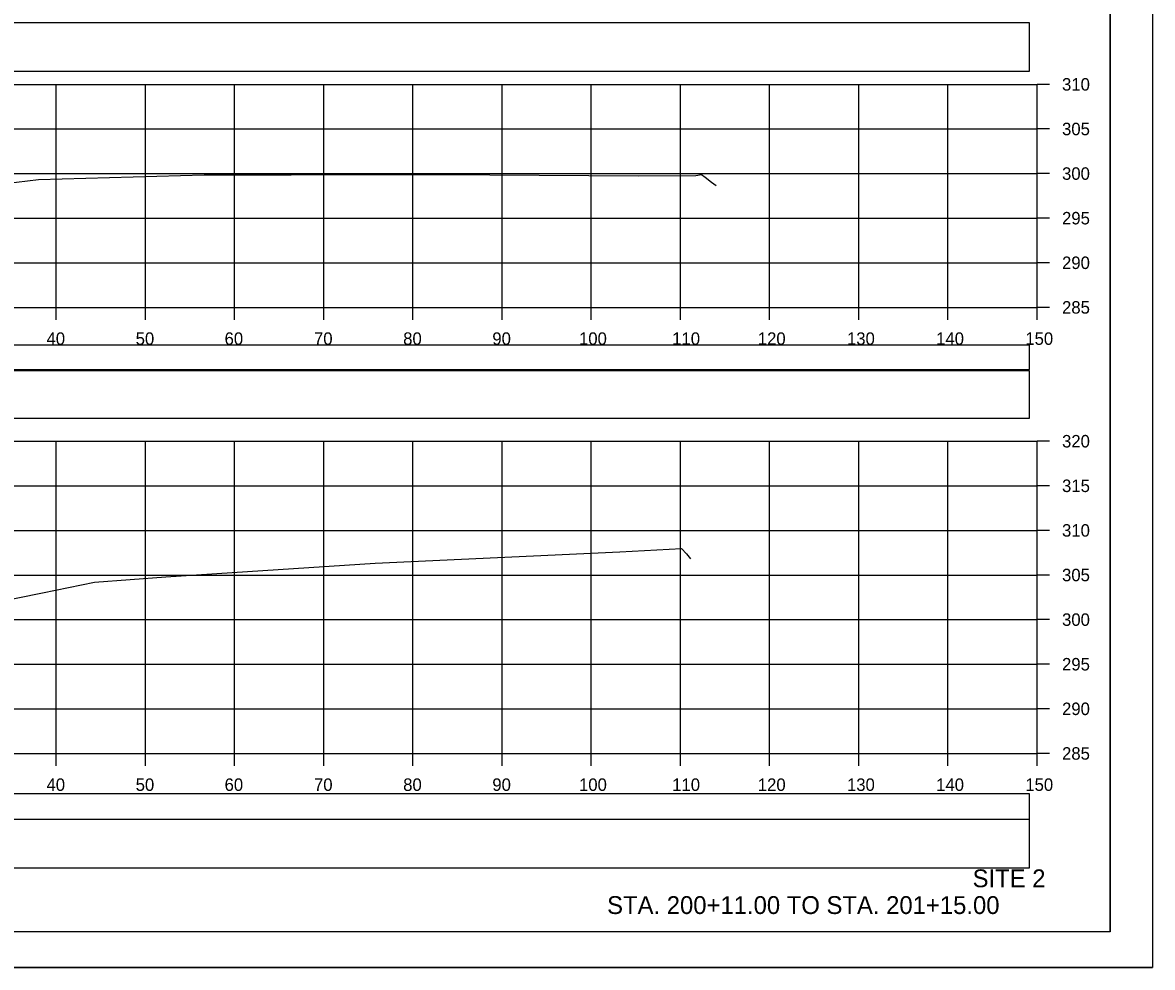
# Model space of a CAD drawing. Extents: x 1368122 to 1710785, y 373130 to 557566.
# Drawn here: x 1370058.5 to 1370185.2, y 373130.3 to 373236.2 of the extents above; entities that cross this region are included whole.
import ezdxf

# ---------------------------------------------------------------- set-up
doc = ezdxf.new("R2010")
doc.units = 0
for name, color, linetype in [('R_Axis', 7, 'Continuous'), ('R_Axis Annot', 7, 'Continuous'), ('R_Border', 7, 'Continuous'), ('R_Draft', 7, 'Continuous'), ('R_Exist Surface', 7, 'Continuous'), ('R_Grid', 7, 'Continuous'), ('R_No Plot', 7, 'Continuous')]:
    doc.layers.add(name, color=color, linetype=linetype)

msp = doc.modelspace()

# ---------------------------------------------------------------- linework, layer by layer
for points in [[(1369873.09, 373230.79), (1370171.39, 373230.79), (1370171.39, 373236.2), (1369873.09, 373236.2)], [(1369873.09, 373197.36), (1370171.39, 373197.36), (1370171.39, 373200.06), (1369873.09, 373200.06)], [(1369873.09, 373191.89), (1370171.39, 373191.89), (1370171.39, 373197.19), (1369873.09, 373197.19)], [(1369873.09, 373146.95), (1370171.39, 373146.95), (1370171.39, 373149.77), (1369873.09, 373149.77)], [(1369873.09, 373141.49), (1370171.39, 373141.49), (1370171.39, 373146.9), (1369873.09, 373146.9)]]:
    msp.add_lwpolyline(points, close=True)
at = {"layer": 'R_Axis'}
for p, q in [((1370172.24, 373204.31), (1370172.24, 373229.31)), ((1370173.64, 373229.31), (1370172.24, 373229.31)), ((1370173.64, 373224.31), (1370172.24, 373224.31)), ((1370173.64, 373219.31), (1370172.24, 373219.31)), ((1370173.64, 373214.31), (1370172.24, 373214.31)), ((1370173.64, 373209.31), (1370172.24, 373209.31)), ((1369872.24, 373204.31), (1370172.24, 373204.31)), ((1370062.24, 373202.91), (1370062.24, 373204.31)), ((1370072.24, 373202.91), (1370072.24, 373204.31)), ((1370082.24, 373202.91), (1370082.24, 373204.31)), ((1370092.24, 373202.91), (1370092.24, 373204.31)), ((1370102.24, 373202.91), (1370102.24, 373204.31)), ((1370112.24, 373202.91), (1370112.24, 373204.31)), ((1370122.24, 373202.91), (1370122.24, 373204.31)), ((1370132.24, 373202.91), (1370132.24, 373204.31)), ((1370142.24, 373202.91), (1370142.24, 373204.31)), ((1370152.24, 373202.91), (1370152.24, 373204.31)), ((1370162.24, 373202.91), (1370162.24, 373204.31)), ((1370172.24, 373202.91), (1370172.24, 373204.31)), ((1370173.64, 373204.31), (1370172.24, 373204.31)), ((1370172.24, 373154.31), (1370172.24, 373189.31)), ((1370173.64, 373189.31), (1370172.24, 373189.31)), ((1370173.64, 373184.31), (1370172.24, 373184.31)), ((1370173.64, 373179.31), (1370172.24, 373179.31)), ((1370173.64, 373174.31), (1370172.24, 373174.31)), ((1370173.64, 373169.31), (1370172.24, 373169.31)), ((1370173.64, 373164.31), (1370172.24, 373164.31)), ((1370173.64, 373159.31), (1370172.24, 373159.31)), ((1369872.24, 373154.31), (1370172.24, 373154.31)), ((1370062.24, 373152.91), (1370062.24, 373154.31)), ((1370072.24, 373152.91), (1370072.24, 373154.31)), ((1370082.24, 373152.91), (1370082.24, 373154.31)), ((1370092.24, 373152.91), (1370092.24, 373154.31)), ((1370102.24, 373152.91), (1370102.24, 373154.31)), ((1370112.24, 373152.91), (1370112.24, 373154.31)), ((1370122.24, 373152.91), (1370122.24, 373154.31)), ((1370132.24, 373152.91), (1370132.24, 373154.31)), ((1370142.24, 373152.91), (1370142.24, 373154.31)), ((1370152.24, 373152.91), (1370152.24, 373154.31)), ((1370162.24, 373152.91), (1370162.24, 373154.31)), ((1370172.24, 373152.91), (1370172.24, 373154.31)), ((1370173.64, 373154.31), (1370172.24, 373154.31))]:
    msp.add_line(p, q, dxfattribs=at)
at = {"layer": 'R_Border'}
for q in [(1370180.42, 373339.77), (1369864.24, 373134.31)]:
    msp.add_line((1370180.42, 373134.31), q, dxfattribs=at)
at = {"layer": 'R_Exist Surface'}
for points in [[(1370049.1, 373217.31), (1370060.24, 373218.65), (1370065.58, 373218.8), (1370078.82, 373219.16), (1370088.6, 373219.18), (1370098.95, 373219.21), (1370105.81, 373219.19), (1370110.88, 373219.16), (1370127.51, 373219.07), (1370133.96, 373219.11), (1370134.61, 373219.2), (1370135, 373218.9), (1370135.73, 373218.35), (1370136.24, 373217.98)], [(1370043.12, 373168.75), (1370060.72, 373172.31), (1370066.55, 373173.5), (1370074.52, 373174.1), (1370098.01, 373175.62), (1370125.46, 373176.9), (1370132.38, 373177.29), (1370132.91, 373176.67), (1370133.38, 373176.11)]]:
    msp.add_lwpolyline(points, dxfattribs=at)
at = {"layer": 'R_Grid'}
for p, q in [((1369872.24, 373229.31), (1370172.24, 373229.31)), ((1370062.24, 373204.31), (1370062.24, 373229.31)), ((1370072.24, 373204.31), (1370072.24, 373229.31)), ((1370082.24, 373204.31), (1370082.24, 373229.31)), ((1370092.24, 373204.31), (1370092.24, 373229.31)), ((1370102.24, 373204.31), (1370102.24, 373229.31)), ((1370112.24, 373204.31), (1370112.24, 373229.31)), ((1370122.24, 373204.31), (1370122.24, 373229.31)), ((1370132.24, 373204.31), (1370132.24, 373229.31)), ((1370142.24, 373204.31), (1370142.24, 373229.31)), ((1370152.24, 373204.31), (1370152.24, 373229.31)), ((1370162.24, 373204.31), (1370162.24, 373229.31)), ((1370172.24, 373204.31), (1370172.24, 373229.31)), ((1369872.24, 373224.31), (1370172.24, 373224.31)), ((1369872.24, 373219.31), (1370172.24, 373219.31)), ((1369872.24, 373214.31), (1370172.24, 373214.31)), ((1369872.24, 373209.31), (1370172.24, 373209.31)), ((1369872.24, 373204.31), (1370172.24, 373204.31)), ((1369872.24, 373189.31), (1370172.24, 373189.31)), ((1370062.24, 373154.31), (1370062.24, 373189.31)), ((1370072.24, 373154.31), (1370072.24, 373189.31)), ((1370082.24, 373154.31), (1370082.24, 373189.31)), ((1370092.24, 373154.31), (1370092.24, 373189.31)), ((1370102.24, 373154.31), (1370102.24, 373189.31)), ((1370112.24, 373154.31), (1370112.24, 373189.31)), ((1370122.24, 373154.31), (1370122.24, 373189.31)), ((1370132.24, 373154.31), (1370132.24, 373189.31)), ((1370142.24, 373154.31), (1370142.24, 373189.31)), ((1370152.24, 373154.31), (1370152.24, 373189.31)), ((1370162.24, 373154.31), (1370162.24, 373189.31)), ((1370172.24, 373154.31), (1370172.24, 373189.31)), ((1369872.24, 373184.31), (1370172.24, 373184.31)), ((1369872.24, 373179.31), (1370172.24, 373179.31)), ((1369872.24, 373174.31), (1370172.24, 373174.31)), ((1369872.24, 373169.31), (1370172.24, 373169.31)), ((1369872.24, 373164.31), (1370172.24, 373164.31)), ((1369872.24, 373159.31), (1370172.24, 373159.31)), ((1369872.24, 373154.31), (1370172.24, 373154.31))]:
    msp.add_line(p, q, dxfattribs=at)
at = {"layer": 'R_No Plot'}
msp.add_line((1369851.84, 373130.33), (1370185.17, 373130.33), dxfattribs=at)
for points in [[(1369851.83, 373343.66), (1370185.17, 373343.66), (1370185.17, 373130.33), (1369851.83, 373130.33)], [(1370098.16, 373339.77), (1370117.78, 373339.77), (1370117.78, 373329.89), (1370133.89, 373329.89), (1370157.09, 373329.89), (1370157.21, 373301.73), (1370180.42, 373301.73), (1370180.42, 373134.31), (1369864.24, 373134.31), (1369864.24, 373339.77)]]:
    msp.add_lwpolyline(points, close=True, dxfattribs=at)

# ---------------------------------------------------------------- texts
at = {"layer": 'R_Axis Annot'}
for s, p in [('310', (1370175.04, 373228.61)), ('305', (1370175.04, 373223.61)), ('300', (1370175.04, 373218.61)), ('295', (1370175.04, 373213.61)), ('290', (1370175.04, 373208.61)), ('285', (1370175.04, 373203.61)), ('40', (1370061.15, 373200.11)), ('50', (1370071.15, 373200.11)), ('60', (1370081.12, 373200.11)), ('70', (1370091.15, 373200.11)), ('80', (1370101.15, 373200.11)), ('90', (1370111.15, 373200.11)), ('100', (1370120.87, 373200.11)), ('110', (1370131.32, 373200.11)), ('120', (1370140.92, 373200.11)), ('130', (1370150.92, 373200.11)), ('140', (1370160.92, 373200.11)), ('150', (1370170.92, 373200.11)), ('320', (1370175.04, 373188.61)), ('315', (1370175.04, 373183.61)), ('310', (1370175.04, 373178.61)), ('305', (1370175.04, 373173.61)), ('300', (1370175.04, 373168.61)), ('295', (1370175.04, 373163.61)), ('290', (1370175.04, 373158.61)), ('285', (1370175.04, 373153.61)), ('40', (1370061.15, 373150.11)), ('50', (1370071.15, 373150.11)), ('60', (1370081.12, 373150.11)), ('70', (1370091.15, 373150.11)), ('80', (1370101.15, 373150.11)), ('90', (1370111.15, 373150.11)), ('100', (1370120.87, 373150.11)), ('110', (1370131.32, 373150.11)), ('120', (1370140.92, 373150.11)), ('130', (1370150.92, 373150.11)), ('140', (1370160.92, 373150.11)), ('150', (1370170.92, 373150.11))]:
    msp.add_text(s, height=1.4, dxfattribs=at).set_placement(p)
at = {"layer": 'R_Draft'}
for s, p in [('SITE 2', (1370165.01, 373139.31)), ('STA. 200+11.00 TO STA. 201+15.00', (1370124.02, 373136.31))]:
    msp.add_text(s, height=2, dxfattribs=at).set_placement(p)

doc.saveas('drawing.dxf')
